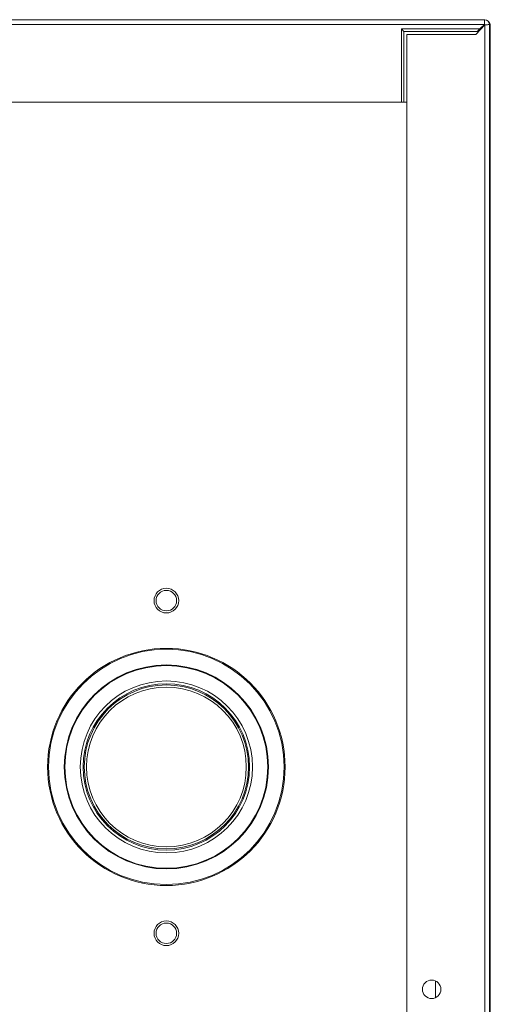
# Model space of a CAD drawing. Header units: millimetres. Extents: x -727 to 69715, y -15705 to 98123.
# Tile 296 of 316: x 36865 to 37017, y 93470 to 93789. Entities that reach past the tile are written whole.
import ezdxf

# ---------------------------------------------------------------- set-up
doc = ezdxf.new("R2010")
doc.units = ezdxf.units.MM
doc.layers.add('UT_ZARIZENI - ZDROJ TEPLA', color=3, linetype='Continuous', lineweight=35)

msp = doc.modelspace()

# ---------------------------------------------------------------- linework, layer by layer
at = {"layer": 'UT_ZARIZENI - ZDROJ TEPLA', "lineweight": 13}
for p, q in [((36569.13, 93789.36), (37015.53, 93789.36)), ((37015.35, 93789.37), (36586.03, 93789.37)), ((37015.51, 93787.76), (36569.15, 93787.76)), ((36988.52, 93786.37), (36988.52, 93762.56)), ((36989.33, 93785.56), (36988.52, 93786.37)), ((37013.99, 93786.37), (36988.52, 93786.37)), ((36989.33, 93785.56), (36989.33, 93762.56)), ((37013.33, 93785.56), (36989.33, 93785.56)), ((37015.53, 93787.74), (37012.61, 93784.56)), ((37015.51, 93787.76), (37013.33, 93785.69)), ((37013.33, 93785.43), (37015.53, 93787.74)), ((37013.99, 93786.37), (37013.33, 93785.77)), ((37013.33, 93785.77), (37013.33, 93785.58)), ((37013.33, 93785.56), (37013.33, 93785.58)), ((37013.33, 93785.34), (37013.33, 93785.56)), ((37013.99, 93786.37), (37015.51, 93787.76)), ((37015.09, 93787.37), (37015.17, 93787.37)), ((37015.51, 93787.76), (37015.53, 93787.74)), ((37015.53, 93398.57), (37015.53, 93787.74)), ((37017.13, 93399.36), (37017.13, 93787.76)), ((37017.35, 93394.62), (37017.35, 93787.37)), ((37012.35, 93784.56), (36990.33, 93784.56)), ((36990.33, 93784.56), (36990.33, 93440.57)), ((37012.35, 93784.56), (37012.35, 93784.56)), ((37012.61, 93784.56), (37012.35, 93784.56)), ((36572.33, 93762.56), (36988.52, 93762.56)), ((36989.33, 93762.56), (36988.52, 93762.56)), ((36989.33, 93762.56), (36990.33, 93762.56)), ((36999.58, 93477.29), (36999.58, 93471.84))]:
    msp.add_line(p, q, dxfattribs=at)
for centre, radius in [((36912.33, 93600.77), 4), ((36912.33, 93600.77), 3.33), ((36912.33, 93546.77), 38.5), ((36912.33, 93546.77), 38.2), ((36912.33, 93546.77), 33.1), ((36912.33, 93546.77), 32.89), ((36912.33, 93546.77), 27.92), ((36912.33, 93546.77), 27), ((36912.33, 93546.77), 26.62), ((36912.33, 93546.77), 25.92), ((36912.33, 93492.77), 4), ((36912.33, 93492.77), 3.33), ((36998.33, 93474.57), 3)]:
    msp.add_circle(centre, radius, dxfattribs=at)
for centre, radius, start, end in [((37015.35, 93787.37), 2, 87.4374, 90), ((37015.53, 93787.76), 1.6, 0, 90), ((37015.35, 93787.37), 2, 0, 44.5564)]:
    msp.add_arc(centre, radius, start, end, dxfattribs=at)
for points in [[(37015.35, 93789.37), (37015.35, 93789.37), (37015.35, 93789.37), (37015.35, 93789.36)], [(37015.33, 93787.59), (37015.33, 93787.57), (37015.33, 93787.55), (37015.33, 93787.53)], [(37017.35, 93787.37), (37017.35, 93787.36), (37017.27, 93787.36), (37017.12, 93787.36)]]:
    msp.add_open_spline(points, degree=3, dxfattribs=at)
for points in [[(37015.51, 93787.76), (37015.51, 93787.97), (37015.51, 93788.18), (37015.51, 93788.57), (37015.52, 93788.75), (37015.52, 93789.04), (37015.52, 93789.16), (37015.52, 93789.32), (37015.53, 93789.36), (37015.53, 93789.36)], [(37015.53, 93787.74), (37015.74, 93787.75), (37015.95, 93787.75), (37016.33, 93787.75), (37016.51, 93787.75), (37016.81, 93787.76), (37016.93, 93787.76), (37017.09, 93787.76), (37017.13, 93787.76), (37017.13, 93787.76)]]:
    msp.add_open_spline(points, degree=3, knots=[0, 0, 0, 0, 0.25, 0.25, 0.5, 0.5, 0.75, 0.75, 1, 1, 1, 1], dxfattribs=at)

doc.saveas('drawing.dxf')
